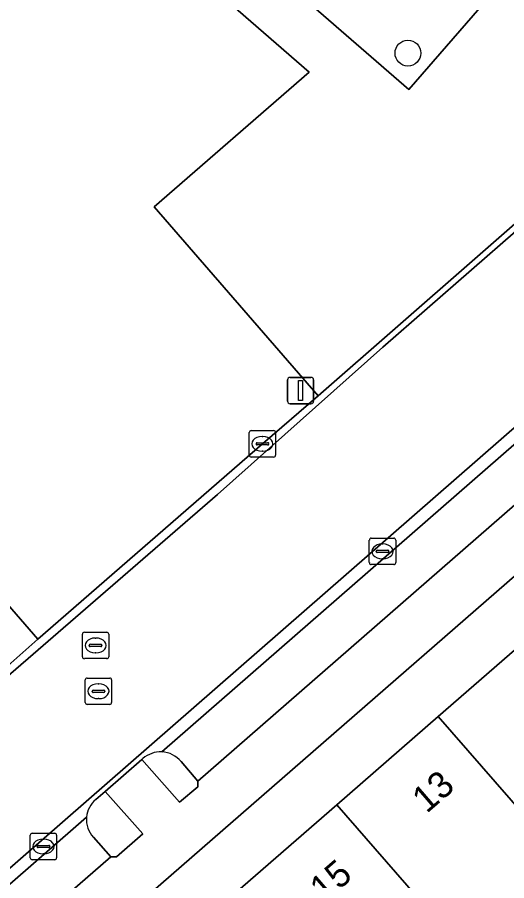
# Model space of a CAD drawing. Extents: x 161881 to 162523, y 381678 to 382381.
# Drawn here: x 162054.66 to 162073.2, y 382104.65 to 382137.32 of the extents above; entities that cross this region are included whole.
import ezdxf

# ---------------------------------------------------------------- set-up
doc = ezdxf.new("R2010")
doc.units = 0
for name, color, linetype in [('IMGEO_Boom', 7, 'Continuous'), ('IMGEO_Erf', 7, 'Continuous'), ('IMGEO_Groenvoorziening', 7, 'Continuous'), ('IMGEO_Kolk', 7, 'Continuous'), ('IMGEO_Lichtmast', 7, 'Continuous'), ('IMGEO_Pand', 7, 'Continuous'), ('IMGEO_Pand_nummerreeks', 7, 'Continuous'), ('IMGEO_Parkeervlak_open', 7, 'Continuous'), ('IMGEO_Rijbaan_lokaal_open', 7, 'Continuous'), ('IMGEO_Rioolput', 7, 'Continuous'), ('IMGEO_Voetpad_open', 7, 'Continuous')]:
    doc.layers.add(name, color=color, linetype=linetype)

msp = doc.modelspace()

# ---------------------------------------------------------------- linework, layer by layer
at = {"layer": 'IMGEO_Boom'}
msp.add_circle((162069.454, 382135.968), 0.489, dxfattribs=at)
at = {"layer": 'IMGEO_Erf'}
for points in [[(162094.812, 382134.731), (162045.016, 382091.412), (162046.474, 382089.736), (162054.365, 382081.454)], [(162054.137, 382083.272), (162047.556, 382090.818), (162051.36, 382094.127), (162055.4, 382097.641), (162059.405, 382101.124), (162062.911, 382104.174), (162066.755, 382107.518), (162070.6, 382110.862), (162074.647, 382114.382), (162078.667, 382117.878), (162082.144, 382120.902), (162086.012, 382124.267), (162090.338, 382128.029)]]:
    msp.add_lwpolyline(points, dxfattribs=at)
at = {"layer": 'IMGEO_Groenvoorziening'}
for points in [[(162058.213, 382151.114), (162054.859, 382147.282), (162069.486, 382134.586), (162072.851, 382138.463)], [(162065.711, 382135.244), (162053.879, 382145.512), (162051.478, 382143.425), (162045.443, 382138.075), (162045.133, 382138.43), (162040.79, 382143.399), (162034.496, 382137.927), (162055.435, 382113.796), (162063.942, 382121.182), (162066.058, 382123), (162059.846, 382130.148)]]:
    msp.add_lwpolyline(points, close=True, dxfattribs=at)
for points in [[(162059.416, 382109.27), (162059.375, 382109.235), (162060.797, 382107.623), (162061.496, 382108.207), (162061.499, 382108.414), (162060.865, 382109.155)], [(162057.542, 382106.291), (162058.2, 382105.55), (162058.417, 382105.55), (162059.407, 382106.418), (162057.984, 382108.023)], [(162057.984, 382108.023), (162057.635, 382107.718)]]:
    msp.add_lwpolyline(points, dxfattribs=at)
for centre, radius, start, end in [((162060.086, 382108.517), 1.008, 87.3888, 131.6754), ((162060.088, 382108.523), 1.002, 39.1021, 87.4555), ((162058.24, 382106.964), 0.967, 128.7268, 174.8255), ((162058.243, 382106.961), 0.97, 174.7037, 223.742)]:
    msp.add_arc(centre, radius, start, end, dxfattribs=at)
at = {"layer": 'IMGEO_Kolk'}
for p, q in [((162063.516, 382121.682), (162064.368, 382121.682)), ((162063.441, 382120.756), (162063.441, 382121.608)), ((162063.929, 382121.462), (162063.954, 382121.462)), ((162064.442, 382121.608), (162064.442, 382120.756)), ((162063.7, 382121.176), (162063.7, 382121.188)), ((162064.138, 382121.139), (162063.74, 382121.139)), ((162063.743, 382121.225), (162064.141, 382121.225)), ((162064.184, 382121.188), (162064.184, 382121.176)), ((162064.368, 382120.682), (162063.516, 382120.682)), ((162063.952, 382120.902), (162063.927, 382120.902)), ((162067.992, 382116.686), (162067.992, 382117.538)), ((162068.067, 382117.612), (162068.919, 382117.612)), ((162068.48, 382117.392), (162068.505, 382117.392)), ((162068.993, 382117.538), (162068.993, 382116.686)), ((162068.251, 382117.106), (162068.251, 382117.118)), ((162068.689, 382117.069), (162068.291, 382117.069)), ((162068.294, 382117.155), (162068.692, 382117.155)), ((162068.735, 382117.118), (162068.735, 382117.106)), ((162068.503, 382116.832), (162068.478, 382116.832)), ((162068.919, 382116.612), (162068.067, 382116.612)), ((162055.147, 382105.518), (162055.147, 382106.37)), ((162055.222, 382106.444), (162056.074, 382106.444)), ((162056.148, 382106.37), (162056.148, 382105.518)), ((162055.449, 382105.987), (162055.847, 382105.987)), ((162055.635, 382106.224), (162055.66, 382106.224)), ((162055.406, 382105.938), (162055.406, 382105.95)), ((162055.844, 382105.901), (162055.446, 382105.901)), ((162055.658, 382105.664), (162055.633, 382105.664)), ((162055.89, 382105.95), (162055.89, 382105.938)), ((162056.074, 382105.444), (162055.222, 382105.444))]:
    msp.add_line(p, q, dxfattribs=at)
for points in [[(162063.516, 382121.682), (162064.368, 382121.682)], [(162063.441, 382120.756), (162063.441, 382121.608)], [(162064.442, 382121.608), (162064.442, 382120.756)], [(162064.368, 382120.682), (162063.516, 382120.682)], [(162067.992, 382116.686), (162067.992, 382117.538)], [(162068.067, 382117.612), (162068.919, 382117.612)], [(162068.993, 382117.538), (162068.993, 382116.686)], [(162068.919, 382116.612), (162068.067, 382116.612)], [(162055.147, 382105.518), (162055.147, 382106.37)], [(162055.222, 382106.444), (162056.074, 382106.444)], [(162056.148, 382106.37), (162056.148, 382105.518)], [(162056.074, 382105.444), (162055.222, 382105.444)]]:
    msp.add_lwpolyline(points, dxfattribs=at)
for centre, radius, start, end in [((162063.518, 382121.606), 0.0765, 91.552, 178.448), ((162063.518, 382121.606), 0.0765, 91.552, 178.448), ((162064.366, 382121.606), 0.0765, 1.552, 88.448), ((162064.366, 382121.606), 0.0765, 1.552, 88.448), ((162063.74, 382121.185), 0.0403, 85.8775, 175.7526), ((162063.737, 382121.175), 0.0366, 178.938, 274.7102), ((162064.141, 382121.182), 0.043, 264.8664, 352.4533), ((162064.145, 382121.187), 0.0386, 1.7309, 96.639), ((162063.518, 382120.758), 0.0765, 181.552, 268.448), ((162063.518, 382120.758), 0.0765, 181.552, 268.448), ((162064.366, 382120.758), 0.0765, 271.552, 358.448), ((162064.366, 382120.758), 0.0765, 271.552, 358.448), ((162068.069, 382117.536), 0.0765, 91.552, 178.448), ((162068.069, 382117.536), 0.0765, 91.552, 178.448), ((162068.917, 382117.536), 0.0765, 1.552, 88.448), ((162068.917, 382117.536), 0.0765, 1.552, 88.448), ((162068.291, 382117.115), 0.0403, 85.8775, 175.7526), ((162068.288, 382117.105), 0.0366, 178.938, 274.7102), ((162068.692, 382117.112), 0.043, 264.8664, 352.4533), ((162068.696, 382117.117), 0.0386, 1.7309, 96.639), ((162068.069, 382116.688), 0.0765, 181.552, 268.448), ((162068.069, 382116.688), 0.0765, 181.552, 268.448), ((162068.917, 382116.688), 0.0765, 271.552, 358.448), ((162068.917, 382116.688), 0.0765, 271.552, 358.448), ((162055.224, 382106.368), 0.0765, 91.552, 178.448), ((162055.224, 382106.368), 0.0765, 91.552, 178.448), ((162056.072, 382106.368), 0.0765, 1.552, 88.448), ((162056.072, 382106.368), 0.0765, 1.552, 88.448), ((162055.446, 382105.947), 0.0403, 85.8775, 175.7526), ((162055.851, 382105.949), 0.0386, 1.7309, 96.639), ((162055.443, 382105.937), 0.0366, 178.938, 274.7102), ((162055.847, 382105.944), 0.043, 264.8664, 352.4533), ((162055.224, 382105.52), 0.0765, 181.552, 268.448), ((162055.224, 382105.52), 0.0765, 181.552, 268.448), ((162056.072, 382105.52), 0.0765, 271.552, 358.448), ((162056.072, 382105.52), 0.0765, 271.552, 358.448)]:
    msp.add_arc(centre, radius, start, end, dxfattribs=at)
for centre, major_axis, ratio, start_param, end_param in [((162063.928, 382121.182), (-0.387, 0.002), 0.722429, 4.712389, 7.853982), ((162063.953, 382121.182), (-0.39, 0.002), 0.717154, 1.570796, 4.712389), ((162068.479, 382117.112), (-0.387, 0.002), 0.722429, 4.712389, 7.853982), ((162068.504, 382117.112), (-0.39, 0.002), 0.717154, 1.570796, 4.712389), ((162055.634, 382105.944), (-0.387, 0.002), 0.722429, 4.712389, 7.853982), ((162055.659, 382105.944), (-0.39, 0.002), 0.717154, 1.570796, 4.712389)]:
    msp.add_ellipse(centre, major_axis=major_axis, ratio=ratio, start_param=start_param, end_param=end_param, dxfattribs=at)
at = {"layer": 'IMGEO_Lichtmast'}
for p, q in [((162064.991, 382123.698), (162065.781, 382123.698)), ((162065.781, 382123.698), (162064.991, 382123.698)), ((162064.891, 382122.798), (162064.891, 382123.598)), ((162064.891, 382123.598), (162064.891, 382122.798)), ((162065.881, 382123.598), (162065.881, 382122.798)), ((162065.881, 382122.798), (162065.881, 382123.598)), ((162065.781, 382122.698), (162064.991, 382122.698)), ((162064.991, 382122.698), (162065.781, 382122.698))]:
    msp.add_line(p, q, dxfattribs=at)
msp.add_lwpolyline([(162065.311, 382123.573), (162065.461, 382123.573), (162065.461, 382122.823), (162065.311, 382122.823), (162065.311, 382123.573)], dxfattribs=at)
for centre, start, end in [((162064.991, 382123.598), 90, 180), ((162064.991, 382123.598), 90, 180), ((162065.781, 382123.598), 0, 90), ((162065.781, 382123.598), 360, 90), ((162064.991, 382122.798), 180, 270), ((162064.991, 382122.798), 180, 270), ((162065.781, 382122.798), 270, 0), ((162065.781, 382122.798), 270, 0)]:
    msp.add_arc(centre, 0.1, start, end, dxfattribs=at)
at = {"layer": 'IMGEO_Pand'}
for points in [[(162074.647, 382114.382), (162070.6, 382110.862), (162078.812, 382101.467), (162079.152, 382101.078), (162083.336, 382104.728), (162083.028, 382105.097)], [(162070.6, 382110.862), (162066.755, 382107.518), (162074.973, 382098.113), (162078.812, 382101.467)], [(162066.755, 382107.518), (162062.911, 382104.174), (162070.479, 382095.507), (162071.133, 382094.758), (162074.973, 382098.113)]]:
    msp.add_lwpolyline(points, close=True, dxfattribs=at)
at = {"layer": 'IMGEO_Parkeervlak_open'}
for points in [[(162089.765, 382135.352), (162060.132, 382109.524)], [(162060.865, 382109.155), (162061.499, 382108.414), (162090.927, 382134.045), (162090.608, 382134.346), (162090.308, 382134.665)], [(162057.277, 382107.051), (162042.637, 382094.281), (162043.757, 382093.013), (162058.2, 382105.55)], [(162058.2, 382105.55), (162057.542, 382106.291)]]:
    msp.add_lwpolyline(points, dxfattribs=at)
for centre, radius, start, end in [((162060.088, 382108.523), 1.002, 39.1021, 87.4555), ((162058.243, 382106.961), 0.97, 174.7037, 223.742)]:
    msp.add_arc(centre, radius, start, end, dxfattribs=at)
at = {"layer": 'IMGEO_Rijbaan_lokaal_open'}
for points in [[(162080.253, 382135.078), (162068.499, 382124.843), (162062.239, 382119.267), (162037.797, 382098.117), (162037.509, 382098.473), (162034.321, 382102.015), (162033.172, 382100.991), (162033.004, 382100.842), (162039.632, 382091.47), (162041.229, 382092.869), (162042.236, 382091.698), (162043.757, 382093.013), (162042.637, 382094.281), (162042.331, 382094.626), (162089.5, 382135.76)], [(162089.765, 382135.352), (162089.5, 382135.76), (162042.331, 382094.626), (162042.637, 382094.281), (162057.277, 382107.051)], [(162052.937, 382111.975), (162037.509, 382098.473), (162037.797, 382098.117), (162062.239, 382119.267), (162068.499, 382124.843), (162080.253, 382135.078)], [(162080.118, 382135.286), (162079.109, 382134.375), (162078.874, 382134.178), (162077.927, 382133.363), (162066.058, 382123), (162063.942, 382121.182), (162055.435, 382113.796), (162054.076, 382112.578), (162053.665, 382112.21)], [(162060.132, 382109.524), (162089.765, 382135.352)], [(162057.635, 382107.718), (162057.984, 382108.023), (162059.375, 382109.235), (162059.416, 382109.27)]]:
    msp.add_lwpolyline(points, dxfattribs=at)
for centre, radius, start, end in [((162060.086, 382108.517), 1.008, 87.3888, 131.6754), ((162058.24, 382106.964), 0.967, 128.7268, 174.8255)]:
    msp.add_arc(centre, radius, start, end, dxfattribs=at)
at = {"layer": 'IMGEO_Rioolput'}
for p, q in [((162057.123, 382113.126), (162057.123, 382113.978)), ((162057.198, 382114.052), (162058.05, 382114.052)), ((162057.611, 382113.832), (162057.636, 382113.832)), ((162058.124, 382113.978), (162058.124, 382113.126)), ((162057.382, 382113.546), (162057.382, 382113.558)), ((162057.82, 382113.509), (162057.422, 382113.509)), ((162057.425, 382113.595), (162057.823, 382113.595)), ((162057.866, 382113.558), (162057.866, 382113.546)), ((162057.634, 382113.272), (162057.609, 382113.272)), ((162058.05, 382113.052), (162057.198, 382113.052)), ((162057.23, 382111.393), (162057.23, 382112.245)), ((162057.305, 382112.319), (162058.157, 382112.319)), ((162058.231, 382112.245), (162058.231, 382111.393)), ((162057.532, 382111.862), (162057.93, 382111.862)), ((162057.718, 382112.099), (162057.743, 382112.099)), ((162057.489, 382111.813), (162057.489, 382111.825)), ((162057.927, 382111.776), (162057.529, 382111.776)), ((162057.741, 382111.539), (162057.716, 382111.539)), ((162057.973, 382111.825), (162057.973, 382111.813)), ((162058.157, 382111.319), (162057.305, 382111.319))]:
    msp.add_line(p, q, dxfattribs=at)
for points in [[(162057.123, 382113.126), (162057.123, 382113.978)], [(162057.198, 382114.052), (162058.05, 382114.052)], [(162058.124, 382113.978), (162058.124, 382113.126)], [(162058.05, 382113.052), (162057.198, 382113.052)], [(162057.23, 382111.393), (162057.23, 382112.245)], [(162057.305, 382112.319), (162058.157, 382112.319)], [(162058.231, 382112.245), (162058.231, 382111.393)], [(162058.157, 382111.319), (162057.305, 382111.319)]]:
    msp.add_lwpolyline(points, dxfattribs=at)
for centre, radius, start, end in [((162057.2, 382113.976), 0.0765, 91.552, 178.448), ((162057.2, 382113.976), 0.0765, 91.552, 178.448), ((162058.048, 382113.976), 0.0765, 1.552, 88.448), ((162058.048, 382113.976), 0.0765, 1.552, 88.448), ((162057.422, 382113.555), 0.0403, 85.8775, 175.7526), ((162057.419, 382113.545), 0.0366, 178.938, 274.7102), ((162057.823, 382113.552), 0.043, 264.8664, 352.4533), ((162057.827, 382113.557), 0.0386, 1.7309, 96.639), ((162057.2, 382113.128), 0.0765, 181.552, 268.448), ((162057.2, 382113.128), 0.0765, 181.552, 268.448), ((162058.048, 382113.128), 0.0765, 271.552, 358.448), ((162058.048, 382113.128), 0.0765, 271.552, 358.448), ((162057.307, 382112.243), 0.0765, 91.552, 178.448), ((162057.307, 382112.243), 0.0765, 91.552, 178.448), ((162058.155, 382112.243), 0.0765, 1.552, 88.448), ((162058.155, 382112.243), 0.0765, 1.552, 88.448), ((162057.529, 382111.822), 0.0403, 85.8775, 175.7526), ((162057.934, 382111.824), 0.0386, 1.7309, 96.639), ((162057.526, 382111.812), 0.0366, 178.938, 274.7102), ((162057.93, 382111.819), 0.043, 264.8664, 352.4533), ((162057.307, 382111.395), 0.0765, 181.552, 268.448), ((162057.307, 382111.395), 0.0765, 181.552, 268.448), ((162058.155, 382111.395), 0.0765, 271.552, 358.448), ((162058.155, 382111.395), 0.0765, 271.552, 358.448)]:
    msp.add_arc(centre, radius, start, end, dxfattribs=at)
for centre, major_axis, ratio, start_param, end_param in [((162057.61, 382113.552), (-0.387, 0.002), 0.722429, 4.712389, 7.853982), ((162057.635, 382113.552), (-0.39, 0.002), 0.717154, 1.570796, 4.712389), ((162057.717, 382111.819), (-0.387, 0.002), 0.722429, 4.712389, 7.853982), ((162057.742, 382111.819), (-0.39, 0.002), 0.717154, 1.570796, 4.712389)]:
    msp.add_ellipse(centre, major_axis=major_axis, ratio=ratio, start_param=start_param, end_param=end_param, dxfattribs=at)
at = {"layer": 'IMGEO_Voetpad_open'}
msp.add_lwpolyline([(162054.859, 382147.282), (162058.213, 382151.114), (162072.851, 382138.463), (162069.486, 382134.586)], close=True, dxfattribs=at)
for points in [[(162034.321, 382102.015), (162049.626, 382115.318), (162049.638, 382115.532), (162050.725, 382116.472), (162054.076, 382112.578), (162055.435, 382113.796), (162034.496, 382137.927), (162040.79, 382143.399), (162040.548, 382143.677), (162046.652, 382148.942)], [(162046.652, 382148.942), (162046.944, 382148.616), (162051.211, 382143.73), (162051.478, 382143.425), (162053.879, 382145.512), (162065.711, 382135.244), (162059.846, 382130.148), (162066.058, 382123), (162077.927, 382133.363), (162078.874, 382134.178), (162079.109, 382134.375)], [(162090.308, 382134.665), (162090.608, 382134.346), (162090.927, 382134.045), (162061.499, 382108.414), (162061.496, 382108.207), (162060.797, 382107.623), (162059.375, 382109.235), (162057.984, 382108.023), (162059.407, 382106.418), (162058.417, 382105.55), (162058.2, 382105.55), (162043.757, 382093.013), (162042.236, 382091.698), (162042.306, 382091.549), (162043.519, 382090.148), (162045.016, 382091.412), (162094.812, 382134.731)]]:
    msp.add_lwpolyline(points, dxfattribs=at)

# ---------------------------------------------------------------- texts
at = {"layer": 'IMGEO_Pand_nummerreeks'}
for s, p in [('13', (162070.161, 382107.171)), ('15', (162066.284, 382103.798))]:
    msp.add_text(s, height=1, rotation=40.8175, dxfattribs=at).set_placement(p)

doc.saveas('drawing.dxf')
